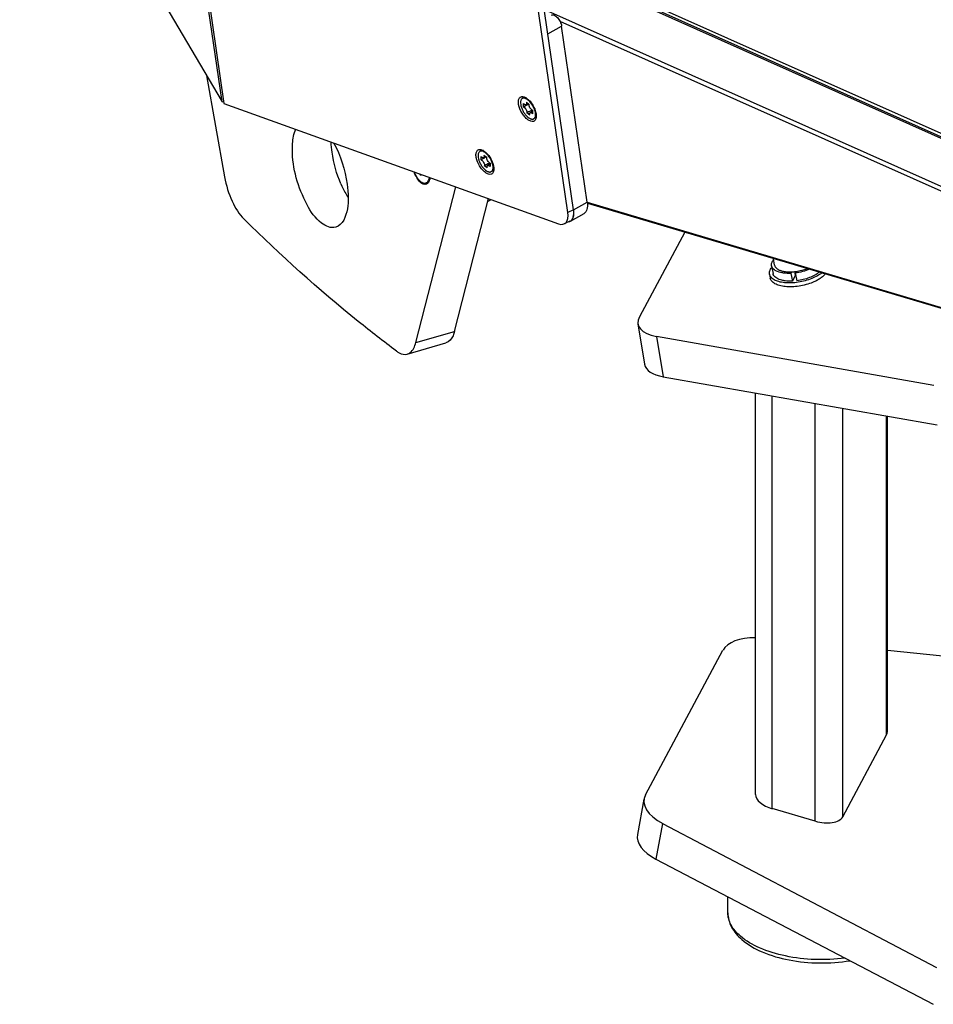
# Model space of a CAD drawing. Header units: millimetres. Extents: x 0 to 420, y 0 to 297.
# Tile 290 of 502: x 306 to 327, y 138 to 160. Entities that reach past the tile are written whole.
import ezdxf

# ---------------------------------------------------------------- set-up
doc = ezdxf.new("R2010")
doc.units = ezdxf.units.MM
doc.header["$LTSCALE"] = 23.1
doc.layers.get('0').update_dxf_attribs({"linetype": 'CONTINUOUS'})
doc.layers.add('02___PRT_ALL_AXES', color=7, linetype='CONTINUOUS')
doc.layers.add('AXES', color=7, linetype='CONTINUOUS')

msp = doc.modelspace()

# ---------------------------------------------------------------- linework, layer by layer
at = {"color": 7, "linetype": 'CONTINUOUS'}
for p, q in [((318.464, 155.809), (315.44, 176.573)), ((318.594, 155.867), (315.57, 176.628)), ((310.725, 158.283), (308.193, 175.695)), ((308.22, 175.674), (310.764, 158.252)), ((306.193, 166), (310.725, 158.283)), ((317.755, 161.628), (342.95, 150.375)), ((342.616, 150.446), (317.767, 161.548)), ((318.019, 159.81), (318.325, 159.984)), ((318.899, 156.041), (318.325, 159.984)), ((310.377, 158.876), (310.781, 156.603)), ((317.468, 158.373), (317.445, 158.36)), ((310.725, 158.283), (310.758, 158.293)), ((310.764, 158.252), (318.256, 155.555)), ((317.474, 158.17), (317.471, 158.248)), ((317.525, 158.222), (317.583, 158.244)), ((317.536, 158.278), (317.602, 158.229)), ((317.579, 158.231), (317.575, 158.229)), ((317.612, 157.99), (317.546, 158.039)), ((317.618, 158.043), (317.674, 158.088)), ((317.674, 158.098), (317.677, 158.02)), ((317.726, 157.921), (317.703, 157.908)), ((316.518, 157.188), (316.495, 157.175)), ((316.524, 156.985), (316.521, 157.063)), ((316.574, 157.036), (316.633, 157.058)), ((316.586, 157.093), (316.652, 157.044)), ((316.628, 157.046), (316.625, 157.044)), ((316.661, 156.805), (316.595, 156.853)), ((316.668, 156.858), (316.724, 156.903)), ((316.724, 156.913), (316.727, 156.835)), ((315.178, 156.639), (315.159, 156.655)), ((315.16, 156.667), (315.163, 156.668)), ((315.162, 156.661), (315.174, 156.664)), ((315.182, 156.644), (315.162, 156.661)), ((315.182, 156.644), (315.182, 156.644)), ((315.183, 156.644), (315.182, 156.644)), ((315.182, 156.644), (315.182, 156.644)), ((315.182, 156.644), (315.182, 156.643)), ((316.775, 156.736), (316.752, 156.723)), ((315.062, 152.895), (315.958, 156.382)), ((315.928, 153.145), (316.692, 156.118)), ((316.678, 156.063), (316.714, 156.073)), ((316.689, 156.106), (316.708, 156.112)), ((318.594, 155.867), (318.899, 156.041)), ((318.594, 155.868), (318.464, 155.809)), ((318.523, 155.616), (318.828, 155.789)), ((318.513, 155.612), (318.383, 155.553)), ((321.081, 155.367), (320.067, 153.473)), ((323.026, 154.614), (323.06, 154.439)), ((323.095, 154.627), (323.067, 154.777)), ((322.981, 154.424), (322.998, 154.336)), ((323.475, 154.479), (323.46, 154.445)), ((323.46, 154.445), (323.493, 154.27)), ((323.553, 154.4), (323.493, 154.27)), ((323.537, 154.483), (323.553, 154.4)), ((323.558, 154.453), (323.573, 154.488)), ((323.558, 154.453), (323.591, 154.278)), ((320.035, 153.313), (320.184, 152.407)), ((315.062, 152.895), (315.928, 153.145)), ((314.87, 152.637), (315.736, 152.887)), ((326.663, 151.934), (320.453, 153.032)), ((320.453, 153.032), (320.603, 152.127)), ((320.603, 152.127), (326.737, 151.054)), ((322.67, 142.77), (322.67, 151.766)), ((323.04, 142.455), (323.04, 151.701)), ((324.006, 142.173), (324.006, 151.532)), ((324.619, 142.273), (324.619, 151.425)), ((325.602, 144.108), (325.602, 151.253)), ((325.619, 144.176), (325.619, 151.25)), ((320.201, 142.762), (321.939, 146.004)), ((327.627, 145.793), (325.619, 145.994)), ((324.619, 142.273), (325.602, 144.108)), ((320.17, 142.669), (320.022, 141.877)), ((324.006, 142.173), (323.04, 142.455)), ((320.588, 142.122), (320.438, 141.322)), ((320.588, 142.122), (326.722, 138.9)), ((320.438, 141.322), (326.648, 138.073))]:
    msp.add_line(p, q, dxfattribs=at)
at = {"color": 3, "linetype": 'CONTINUOUS'}
for p, q in [((317.771, 161.514), (342.691, 150.381)), ((317.94, 160.354), (344.189, 148.641)), ((318.286, 160.095), (344.117, 148.568)), ((318.899, 156.036), (344.082, 148.554)), ((318.902, 156.015), (344.027, 148.55))]:
    msp.add_line(p, q, dxfattribs=at)
at = {"color": 7, "linetype": 'CONTINUOUS'}
for centre, radius, start, end in [((320.6, 152.942), 6.092, 119.6069, 119.7355), ((314.96, 163.035), 5.626, 298.5567, 298.7353), ((317.328, 157.948), 0.432, 10.4224, 13.6263), ((317.677, 157.988), 0.0839, 328.9749, 332.1839), ((319.65, 151.757), 6.092, 119.6069, 119.7355), ((314.01, 161.85), 5.626, 298.5567, 298.7353), ((316.378, 156.762), 0.432, 10.4224, 13.6263), ((314.841, 156.662), 0.313, 1.1426, 1.826), ((314.842, 156.661), 0.318, 1.1414, 1.5497), ((315.447, 156.642), 0.264, 175.8055, 179.4939), ((315.184, 156.639), 0.00526, 110.664, 114.2708), ((315.439, 156.641), 0.256, 175.4816, 179.2369), ((315.466, 156.64), 0.283, 179.1592, 179.4223), ((316.727, 156.803), 0.0839, 328.9749, 332.1839), ((315.617, 157.406), 2.429, 203.2498, 208.0682), ((315.142, 156.603), 0.236, 337.8262, 340.7349), ((315.108, 156.615), 0.271, 340.7453, 343.8079), ((315.284, 157.229), 2.051, 208.0903, 212.0569), ((318.005, 155.781), 0.595, 8.1176, 8.2858), ((318.043, 155.787), 0.557, 4.8296, 8.1532), ((318.093, 155.791), 0.506, 3.4527, 4.7995), ((318.136, 155.793), 0.463, 0.6197, 3.4756), ((318.194, 155.794), 0.406, 357.2982, 0.6276), ((318.228, 155.793), 0.371, 356.231, 357.2633), ((318.465, 155.718), 0.118, 286.4679, 298.1785), ((318.466, 155.716), 0.115, 298.2482, 299.6462), ((323.432, 155.51), 1.032, 272.384, 277.868), ((323.528, 154.997), 0.598, 272.3604, 273.7672)]:
    msp.add_arc(centre, radius, start, end, dxfattribs=at)
for centre, major_axis, ratio, start_param, end_param in [((318.142, 155.992), (-0.252, 0.434), 0.482755, 2.621167, 4.020202), ((318.272, 156.052), (-0.252, 0.434), 0.482755, -3.187818, -2.262984), ((321.018, 153.495), (0.983, 0.187), 0.454742, 9.072399, 10.299534), ((321.168, 152.591), (0.982, 0.189), 0.45412, 3.12968, 4.015429), ((322.89, 145.726), (0.98, -0.198), 0.53233, 1.903424, 2.98235), ((325.119, 144.249), (0.497, -0.102), 0.523644, -0.154561, 0.107238), ((321.153, 142.484), (0.98, -0.197), 0.532291, 2.982267, 4.209402), ((323.17, 142.696), (0.497, -0.102), 0.523644, -3.034355, -1.725358), ((324.136, 142.414), (0.497, -0.102), 0.523644, -1.725358, -0.154561), ((321.003, 141.685), (0.981, -0.195), 0.532054, -3.135332, -2.074924)]:
    msp.add_ellipse(centre, major_axis=major_axis, ratio=ratio, start_param=start_param, end_param=end_param, dxfattribs=at)
for points, knots in [([(318.098, 160.231), (318.107, 160.236), (318.128, 160.24), (318.162, 160.23), (318.197, 160.208), (318.246, 160.162), (318.295, 160.087), (318.32, 160.019), (318.325, 159.984)], [0, 0, 0, 0, 0.075749, 0.167476, 0.281282, 0.415227, 0.715349, 1, 1, 1, 1]), ([(317.364, 158.225), (317.359, 158.254), (317.354, 158.307), (317.373, 158.369), (317.406, 158.397), (317.447, 158.409), (317.48, 158.4), (317.501, 158.391)], [0, 0, 0, 0, 0.317726, 0.556085, 0.657038, 0.758506, 1, 1, 1, 1]), ([(317.445, 158.36), (317.439, 158.356), (317.426, 158.345), (317.413, 158.321), (317.406, 158.292), (317.406, 158.27), (317.406, 158.258)], [0, 0, 0, 0, 0.205981, 0.433481, 0.696397, 1, 1, 1, 1]), ([(317.583, 158.32), (317.571, 158.33), (317.547, 158.347), (317.51, 158.365), (317.48, 158.37), (317.459, 158.366), (317.45, 158.362), (317.445, 158.36)], [0, 0, 0, 0, 0.314267, 0.582046, 0.805094, 0.904587, 1, 1, 1, 1]), ([(317.526, 158.378), (317.516, 158.381), (317.496, 158.383), (317.476, 158.378), (317.468, 158.373)], [0, 0, 0, 0, 0.532373, 1, 1, 1, 1]), ([(317.501, 158.391), (317.508, 158.388), (317.541, 158.371), (317.57, 158.347), (317.59, 158.327)], [0, 0, 0, 0, 0.224053, 1, 1, 1, 1]), ([(317.758, 157.94), (317.755, 157.919), (317.747, 157.888), (317.72, 157.859), (317.687, 157.843), (317.63, 157.849), (317.564, 157.888), (317.497, 157.951), (317.418, 158.06), (317.376, 158.158), (317.364, 158.225)], [0, 0, 0, 0, 0.096899, 0.1377, 0.177232, 0.266061, 0.382456, 0.525985, 0.686551, 1, 1, 1, 1]), ([(317.406, 158.258), (317.407, 158.237), (317.415, 158.191), (317.439, 158.123), (317.474, 158.056), (317.517, 157.995), (317.565, 157.946), (317.608, 157.916), (317.642, 157.903), (317.664, 157.899), (317.685, 157.9), (317.697, 157.905), (317.703, 157.908)], [0, 0, 0, 0, 0.127733, 0.272394, 0.424875, 0.574801, 0.712196, 0.829259, 0.879077, 0.923276, 0.962937, 1, 1, 1, 1]), ([(317.525, 158.222), (317.521, 158.22), (317.512, 158.22), (317.499, 158.225), (317.485, 158.234), (317.476, 158.243), (317.471, 158.248)], [0, 0, 0, 0, 0.183714, 0.408336, 0.682435, 1, 1, 1, 1]), ([(317.575, 158.229), (317.567, 158.225), (317.533, 158.205), (317.499, 158.185), (317.474, 158.17)], [0, 0, 0, 0, 0.24928, 1, 1, 1, 1]), ([(317.474, 158.17), (317.479, 158.168), (317.49, 158.162), (317.51, 158.145), (317.532, 158.115), (317.545, 158.081), (317.548, 158.055), (317.547, 158.044), (317.546, 158.039)], [0, 0, 0, 0, 0.103202, 0.226176, 0.508144, 0.785263, 0.902882, 1, 1, 1, 1]), ([(317.536, 158.278), (317.538, 158.272), (317.541, 158.259), (317.54, 158.242), (317.535, 158.229), (317.528, 158.223), (317.525, 158.222)], [0, 0, 0, 0, 0.32567, 0.597801, 0.815132, 1, 1, 1, 1]), ([(317.636, 158.264), (317.632, 158.269), (317.616, 158.289), (317.597, 158.307), (317.583, 158.32)], [0, 0, 0, 0, 0.261276, 1, 1, 1, 1]), ([(317.59, 158.327), (317.629, 158.29), (317.693, 158.202), (317.736, 158.102), (317.748, 158.05)], [0, 0, 0, 0, 0.499969, 1, 1, 1, 1]), ([(317.674, 158.098), (317.669, 158.1), (317.658, 158.106), (317.638, 158.124), (317.616, 158.153), (317.603, 158.187), (317.6, 158.213), (317.601, 158.224), (317.602, 158.229)], [0, 0, 0, 0, 0.103202, 0.226176, 0.508144, 0.785263, 0.902882, 1, 1, 1, 1]), ([(317.738, 158.047), (317.735, 158.065), (317.725, 158.103), (317.695, 158.178), (317.662, 158.231), (317.636, 158.264)], [0, 0, 0, 0, 0.233202, 0.485094, 1, 1, 1, 1]), ([(317.65, 158.094), (317.641, 158.089), (317.607, 158.07), (317.572, 158.052), (317.546, 158.039)], [0, 0, 0, 0, 0.249326, 1, 1, 1, 1]), ([(317.612, 157.99), (317.61, 157.996), (317.608, 158.007), (317.608, 158.022), (317.611, 158.035), (317.615, 158.041), (317.618, 158.043)], [0, 0, 0, 0, 0.315477, 0.587477, 0.812538, 1, 1, 1, 1]), ([(317.618, 158.043), (317.62, 158.045), (317.623, 158.047), (317.632, 158.049), (317.646, 158.045), (317.662, 158.035), (317.672, 158.026), (317.677, 158.02)], [0, 0, 0, 0, 0.089419, 0.182283, 0.398537, 0.672637, 1, 1, 1, 1]), ([(317.703, 157.908), (317.71, 157.912), (317.722, 157.923), (317.735, 157.947), (317.742, 157.977), (317.742, 157.998), (317.742, 158.01)], [0, 0, 0, 0, 0.205981, 0.433481, 0.696397, 1, 1, 1, 1]), ([(317.749, 157.945), (317.746, 157.94), (317.739, 157.931), (317.73, 157.924), (317.726, 157.921)], [0, 0, 0, 0, 0.513324, 1, 1, 1, 1]), ([(317.742, 158.01), (317.742, 158.013), (317.741, 158.025), (317.74, 158.037), (317.738, 158.047)], [0, 0, 0, 0, 0.240091, 1, 1, 1, 1]), ([(317.759, 157.968), (317.759, 157.967), (317.757, 157.96), (317.754, 157.954), (317.752, 157.949)], [0, 0, 0, 0, 0.260538, 1, 1, 1, 1]), ([(317.753, 158.026), (317.755, 158.018), (317.759, 157.99), (317.76, 157.961), (317.758, 157.94)], [0, 0, 0, 0, 0.27185, 1, 1, 1, 1]), ([(312.297, 157.22), (312.297, 157.263), (312.302, 157.417), (312.33, 157.573), (312.374, 157.674)], [0, 0, 0, 0, 0.283423, 1, 1, 1, 1]), ([(313.386, 156.447), (313.289, 156.673), (313.199, 156.989), (313.168, 157.311), (313.164, 157.388)], [0, 0, 0, 0, 0.760489, 1, 1, 1, 1]), ([(313.221, 157.369), (313.378, 157.084), (313.512, 156.665), (313.547, 156.239), (313.547, 156.137)], [0, 0, 0, 0, 0.760882, 1, 1, 1, 1]), ([(313.269, 155.477), (313.163, 155.447), (312.862, 155.588), (312.59, 156.008), (312.363, 156.575), (312.297, 157.006), (312.297, 157.22)], [0, 0, 0, 0, 0.153843, 0.397185, 0.701764, 1, 1, 1, 1]), ([(316.414, 157.039), (316.408, 157.069), (316.404, 157.121), (316.423, 157.184), (316.455, 157.212), (316.496, 157.224), (316.53, 157.215), (316.551, 157.206)], [0, 0, 0, 0, 0.317726, 0.556085, 0.657038, 0.758506, 1, 1, 1, 1]), ([(316.808, 156.754), (316.805, 156.733), (316.797, 156.703), (316.77, 156.674), (316.736, 156.658), (316.68, 156.664), (316.614, 156.702), (316.547, 156.766), (316.468, 156.875), (316.426, 156.972), (316.414, 157.039)], [0, 0, 0, 0, 0.096899, 0.1377, 0.177232, 0.266061, 0.382456, 0.525985, 0.686551, 1, 1, 1, 1]), ([(316.495, 157.175), (316.488, 157.171), (316.476, 157.16), (316.463, 157.136), (316.456, 157.106), (316.455, 157.084), (316.456, 157.073)], [0, 0, 0, 0, 0.205981, 0.433481, 0.696397, 1, 1, 1, 1]), ([(316.456, 157.073), (316.457, 157.051), (316.464, 157.005), (316.488, 156.937), (316.523, 156.87), (316.567, 156.809), (316.615, 156.76), (316.658, 156.731), (316.691, 156.718), (316.714, 156.714), (316.735, 156.715), (316.747, 156.72), (316.752, 156.723)], [0, 0, 0, 0, 0.127733, 0.272394, 0.424875, 0.574801, 0.712196, 0.829259, 0.879077, 0.923276, 0.962937, 1, 1, 1, 1]), ([(316.632, 157.134), (316.62, 157.144), (316.597, 157.162), (316.56, 157.179), (316.529, 157.184), (316.509, 157.181), (316.499, 157.177), (316.495, 157.175)], [0, 0, 0, 0, 0.314267, 0.582046, 0.805094, 0.904587, 1, 1, 1, 1]), ([(316.576, 157.193), (316.566, 157.195), (316.546, 157.198), (316.526, 157.192), (316.518, 157.188)], [0, 0, 0, 0, 0.532373, 1, 1, 1, 1]), ([(316.574, 157.036), (316.571, 157.035), (316.562, 157.035), (316.548, 157.039), (316.534, 157.049), (316.525, 157.058), (316.521, 157.063)], [0, 0, 0, 0, 0.183714, 0.408336, 0.682435, 1, 1, 1, 1]), ([(316.625, 157.044), (316.617, 157.039), (316.583, 157.02), (316.549, 157), (316.524, 156.985)], [0, 0, 0, 0, 0.24928, 1, 1, 1, 1]), ([(316.551, 157.206), (316.558, 157.202), (316.591, 157.185), (316.62, 157.162), (316.64, 157.142)], [0, 0, 0, 0, 0.224053, 1, 1, 1, 1]), ([(316.586, 157.093), (316.588, 157.086), (316.59, 157.074), (316.59, 157.057), (316.585, 157.043), (316.578, 157.038), (316.574, 157.036)], [0, 0, 0, 0, 0.32567, 0.597801, 0.815132, 1, 1, 1, 1]), ([(316.686, 157.078), (316.682, 157.084), (316.665, 157.103), (316.647, 157.122), (316.632, 157.134)], [0, 0, 0, 0, 0.261276, 1, 1, 1, 1]), ([(316.64, 157.142), (316.679, 157.104), (316.743, 157.017), (316.786, 156.916), (316.798, 156.864)], [0, 0, 0, 0, 0.499969, 1, 1, 1, 1]), ([(316.724, 156.913), (316.718, 156.915), (316.708, 156.92), (316.687, 156.938), (316.666, 156.968), (316.653, 157.002), (316.649, 157.028), (316.651, 157.039), (316.652, 157.044)], [0, 0, 0, 0, 0.103202, 0.226176, 0.508144, 0.785263, 0.902882, 1, 1, 1, 1]), ([(316.788, 156.861), (316.785, 156.88), (316.775, 156.918), (316.745, 156.993), (316.712, 157.046), (316.686, 157.078)], [0, 0, 0, 0, 0.233202, 0.485094, 1, 1, 1, 1]), ([(316.524, 156.985), (316.529, 156.983), (316.54, 156.977), (316.56, 156.959), (316.581, 156.929), (316.595, 156.896), (316.598, 156.87), (316.597, 156.858), (316.595, 156.853)], [0, 0, 0, 0, 0.103202, 0.226176, 0.508144, 0.785263, 0.902882, 1, 1, 1, 1]), ([(316.7, 156.908), (316.691, 156.904), (316.656, 156.885), (316.622, 156.867), (316.595, 156.853)], [0, 0, 0, 0, 0.249326, 1, 1, 1, 1]), ([(316.661, 156.805), (316.66, 156.81), (316.658, 156.821), (316.657, 156.837), (316.66, 156.849), (316.665, 156.856), (316.668, 156.858)], [0, 0, 0, 0, 0.315477, 0.587477, 0.812538, 1, 1, 1, 1]), ([(316.668, 156.858), (316.669, 156.859), (316.673, 156.861), (316.682, 156.863), (316.696, 156.86), (316.712, 156.85), (316.722, 156.84), (316.727, 156.835)], [0, 0, 0, 0, 0.089419, 0.182283, 0.398537, 0.672637, 1, 1, 1, 1]), ([(316.752, 156.723), (316.759, 156.727), (316.772, 156.738), (316.785, 156.762), (316.792, 156.791), (316.792, 156.813), (316.792, 156.824)], [0, 0, 0, 0, 0.205981, 0.433481, 0.696397, 1, 1, 1, 1]), ([(316.792, 156.824), (316.792, 156.827), (316.791, 156.84), (316.789, 156.852), (316.788, 156.861)], [0, 0, 0, 0, 0.240091, 1, 1, 1, 1]), ([(316.803, 156.841), (316.805, 156.833), (316.809, 156.804), (316.81, 156.775), (316.808, 156.754)], [0, 0, 0, 0, 0.27185, 1, 1, 1, 1]), ([(310.781, 156.603), (310.814, 156.416), (310.919, 156.079), (311.102, 155.77), (311.217, 155.657)], [0, 0, 0, 0, 0.540562, 1, 1, 1, 1]), ([(315.154, 156.668), (315.154, 156.668), (315.156, 156.667), (315.158, 156.667), (315.16, 156.667)], [0, 0, 0, 0, 0.206076, 1, 1, 1, 1]), ([(315.154, 156.668), (315.154, 156.666), (315.155, 156.661), (315.157, 156.657), (315.159, 156.655)], [0, 0, 0, 0, 0.535374, 1, 1, 1, 1]), ([(315.162, 156.661), (315.162, 156.661), (315.16, 156.663), (315.16, 156.665), (315.16, 156.667)], [0, 0, 0, 0, 0.216024, 1, 1, 1, 1]), ([(315.178, 156.639), (315.179, 156.638), (315.18, 156.637), (315.182, 156.638), (315.183, 156.64), (315.183, 156.642), (315.183, 156.643)], [0, 0, 0, 0, 0.239571, 0.427995, 0.667603, 1, 1, 1, 1]), ([(315.379, 156.585), (315.377, 156.577), (315.375, 156.562), (315.371, 156.547), (315.369, 156.539)], [0, 0, 0, 0, 0.514847, 1, 1, 1, 1]), ([(316.799, 156.76), (316.796, 156.755), (316.789, 156.745), (316.78, 156.738), (316.775, 156.736)], [0, 0, 0, 0, 0.513324, 1, 1, 1, 1]), ([(316.809, 156.783), (316.808, 156.781), (316.806, 156.775), (316.804, 156.768), (316.801, 156.764)], [0, 0, 0, 0, 0.260538, 1, 1, 1, 1]), ([(315.317, 156.454), (315.293, 156.435), (315.204, 156.434), (315.152, 156.495), (315.124, 156.53)], [0, 0, 0, 0, 0.402998, 1, 1, 1, 1]), ([(315.338, 156.475), (315.335, 156.471), (315.328, 156.463), (315.321, 156.457), (315.317, 156.454)], [0, 0, 0, 0, 0.514268, 1, 1, 1, 1]), ([(315.36, 156.514), (315.357, 156.507), (315.351, 156.493), (315.342, 156.48), (315.338, 156.475)], [0, 0, 0, 0, 0.522594, 1, 1, 1, 1]), ([(313.547, 156.137), (313.547, 156.055), (313.536, 155.822), (313.425, 155.523), (313.269, 155.477)], [0, 0, 0, 0, 0.336643, 1, 1, 1, 1]), ([(318.899, 156.041), (318.903, 156.012), (318.907, 155.959), (318.898, 155.885), (318.873, 155.826), (318.844, 155.798), (318.828, 155.789)], [0, 0, 0, 0, 0.312715, 0.579737, 0.803775, 1, 1, 1, 1]), ([(318.523, 155.616), (318.546, 155.629), (318.586, 155.677), (318.596, 155.736), (318.599, 155.768)], [0, 0, 0, 0, 0.444445, 1, 1, 1, 1]), ([(314.626, 152.705), (314.338, 152.92), (313.151, 153.844), (312.033, 154.854), (311.217, 155.657)], [0, 0, 0, 0, 0.239112, 1, 1, 1, 1]), ([(323.026, 154.614), (323.024, 154.624), (323.023, 154.647), (323.031, 154.681), (323.047, 154.716), (323.063, 154.738), (323.072, 154.749)], [0, 0, 0, 0, 0.221867, 0.456363, 0.713576, 1, 1, 1, 1]), ([(323.46, 154.445), (323.405, 154.443), (323.326, 154.445), (323.227, 154.463), (323.164, 154.482), (323.111, 154.507), (323.069, 154.537), (323.039, 154.573), (323.029, 154.6), (323.026, 154.614)], [0, 0, 0, 0, 0.328461, 0.475381, 0.607879, 0.725022, 0.827304, 0.917259, 1, 1, 1, 1]), ([(323.095, 154.627), (323.097, 154.619), (323.102, 154.603), (323.119, 154.573), (323.14, 154.555), (323.155, 154.544)], [0, 0, 0, 0, 0.229137, 0.467574, 1, 1, 1, 1]), ([(322.981, 154.424), (322.979, 154.436), (322.977, 154.462), (322.986, 154.501), (323.005, 154.541), (323.023, 154.565), (323.033, 154.578)], [0, 0, 0, 0, 0.221794, 0.456255, 0.71349, 1, 1, 1, 1]), ([(323.93, 154.329), (323.882, 154.309), (323.781, 154.276), (323.626, 154.243), (323.47, 154.228), (323.323, 154.232), (323.194, 154.253), (323.102, 154.287), (323.045, 154.324), (323.014, 154.354), (322.992, 154.387), (322.983, 154.412), (322.981, 154.424)], [0, 0, 0, 0, 0.150688, 0.306557, 0.460022, 0.603748, 0.731471, 0.839045, 0.885101, 0.926489, 0.964252, 1, 1, 1, 1]), ([(323.493, 154.27), (323.438, 154.268), (323.359, 154.27), (323.26, 154.288), (323.197, 154.307), (323.144, 154.332), (323.102, 154.362), (323.073, 154.398), (323.062, 154.425), (323.06, 154.439)], [0, 0, 0, 0, 0.328463, 0.475383, 0.607881, 0.725024, 0.827304, 0.917259, 1, 1, 1, 1]), ([(323.155, 154.544), (323.173, 154.531), (323.217, 154.51), (323.292, 154.489), (323.38, 154.478), (323.443, 154.478), (323.475, 154.479)], [0, 0, 0, 0, 0.200689, 0.437138, 0.705933, 1, 1, 1, 1]), ([(323.874, 154.537), (323.825, 154.516), (323.721, 154.481), (323.613, 154.46), (323.558, 154.453)], [0, 0, 0, 0, 0.490758, 1, 1, 1, 1]), ([(323.573, 154.488), (323.617, 154.494), (323.701, 154.51), (323.783, 154.537), (323.822, 154.553)], [0, 0, 0, 0, 0.507864, 1, 1, 1, 1]), ([(324.092, 154.473), (324.063, 154.447), (323.993, 154.4), (323.873, 154.345), (323.737, 154.302), (323.64, 154.284), (323.591, 154.278)], [0, 0, 0, 0, 0.213441, 0.459247, 0.726097, 1, 1, 1, 1]), ([(324.15, 154.456), (324.119, 154.43), (324.048, 154.383), (323.971, 154.346), (323.93, 154.329)], [0, 0, 0, 0, 0.468269, 1, 1, 1, 1]), ([(324.229, 154.432), (324.214, 154.413), (324.178, 154.376), (324.113, 154.326), (324.035, 154.28), (323.977, 154.254), (323.946, 154.242)], [0, 0, 0, 0, 0.209035, 0.447204, 0.712277, 1, 1, 1, 1]), ([(323.946, 154.242), (323.898, 154.222), (323.798, 154.189), (323.642, 154.156), (323.486, 154.141), (323.34, 154.144), (323.21, 154.166), (323.119, 154.2), (323.062, 154.237), (323.03, 154.266), (323.008, 154.3), (323, 154.324), (322.998, 154.336)], [0, 0, 0, 0, 0.150688, 0.306557, 0.460022, 0.603748, 0.731471, 0.839045, 0.885101, 0.926489, 0.964252, 1, 1, 1, 1]), ([(315.928, 153.145), (315.92, 153.112), (315.887, 153.01), (315.808, 152.908), (315.736, 152.887)], [0, 0, 0, 0, 0.309046, 1, 1, 1, 1]), ([(314.87, 152.637), (314.892, 152.644), (314.993, 152.696), (315.04, 152.811), (315.062, 152.895)], [0, 0, 0, 0, 0.209803, 1, 1, 1, 1]), ([(314.626, 152.705), (314.647, 152.689), (314.717, 152.643), (314.812, 152.621), (314.87, 152.637)], [0, 0, 0, 0, 0.295957, 1, 1, 1, 1]), ([(322.048, 140.123), (322.048, 140.068), (322.063, 139.956), (322.15, 139.739), (322.27, 139.601), (322.361, 139.522)], [0, 0, 0, 0, 0.237505, 0.480144, 1, 1, 1, 1]), ([(322.329, 139.598), (322.247, 139.67), (322.138, 139.792), (322.061, 139.982), (322.048, 140.077), (322.048, 140.123)], [0, 0, 0, 0, 0.53731, 0.774156, 1, 1, 1, 1]), ([(324.672, 139.106), (324.448, 139.077), (323.999, 139.058), (323.352, 139.133), (322.783, 139.302), (322.456, 139.488), (322.329, 139.598)], [0, 0, 0, 0, 0.276433, 0.547999, 0.794192, 1, 1, 1, 1]), ([(322.361, 139.522), (322.496, 139.405), (322.839, 139.212), (323.433, 139.043), (324.098, 138.979), (324.556, 139.012), (324.781, 139.049)], [0, 0, 0, 0, 0.21171, 0.459064, 0.728724, 1, 1, 1, 1])]:
    msp.add_open_spline(points, degree=3, knots=knots, dxfattribs=at)
for points in [[(315.124, 156.53), (315.08, 156.586), (315.047, 156.651), (315.021, 156.718)], [(315.159, 156.655), (315.159, 156.658), (315.16, 156.66), (315.162, 156.661)], [(315.178, 156.639), (315.178, 156.641), (315.18, 156.643), (315.182, 156.644)], [(315.183, 156.643), (315.183, 156.643), (315.182, 156.644), (315.182, 156.644)]]:
    msp.add_open_spline(points, degree=3, dxfattribs=at)
at = {"color": 3, "linetype": 'CONTINUOUS'}
msp.add_open_spline([(316.743, 156.1), (316.741, 156.096), (316.734, 156.085), (316.723, 156.076), (316.714, 156.073)], degree=3, knots=[0, 0, 0, 0, 0.284277, 1, 1, 1, 1], dxfattribs=at)
at = {"layer": '02___PRT_ALL_AXES', "color": 7, "linetype": 'CONTINUOUS'}
msp.add_line((322.048, 140.123), (322.048, 140.48), dxfattribs=at)
at = {"layer": 'AXES', "color": 7, "linetype": 'CONTINUOUS'}
msp.add_line((315.278, 156.462), (315.304, 156.47), dxfattribs=at)
msp.add_arc((315.283, 156.542), 0.0754, 286.1088, 292.594, dxfattribs=at)
for points, knots in [([(315.278, 156.462), (315.269, 156.46), (315.247, 156.458), (315.214, 156.467), (315.181, 156.488), (315.133, 156.53), (315.078, 156.607), (315.044, 156.677), (315.029, 156.716)], [0, 0, 0, 0, 0.078065, 0.164806, 0.265906, 0.383722, 0.667304, 1, 1, 1, 1]), ([(315.362, 156.597), (315.36, 156.583), (315.354, 156.557), (315.338, 156.513), (315.318, 156.485), (315.301, 156.473)], [0, 0, 0, 0, 0.302251, 0.568446, 1, 1, 1, 1]), ([(315.301, 156.473), (315.3, 156.472), (315.292, 156.468), (315.284, 156.464), (315.278, 156.462)], [0, 0, 0, 0, 0.255326, 1, 1, 1, 1])]:
    msp.add_open_spline(points, degree=3, knots=knots, dxfattribs=at)

doc.saveas('drawing.dxf')
